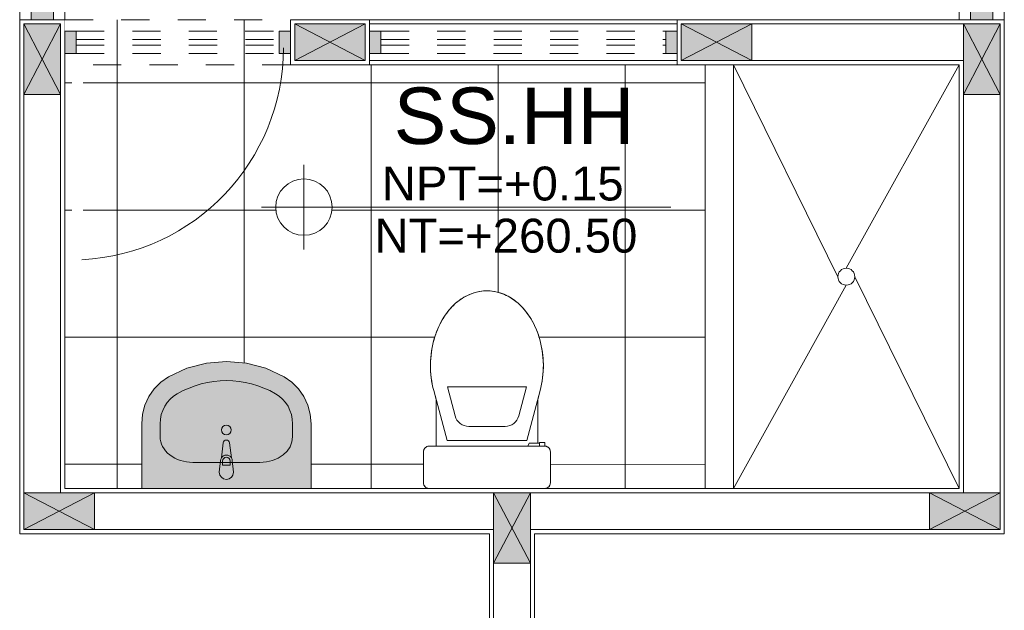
# Model space of a CAD drawing. Header units: millimetres. Extents: x -8931983 to 9630244, y 4 to 18563053.
# Tile 282 of 329: x 349149.35 to 349152.84, y 9282024.55 to 9282026.64. Entities that reach past the tile are written whole.
import ezdxf

# ---------------------------------------------------------------- set-up
doc = ezdxf.new("R2010")
doc.units = ezdxf.units.MM
doc.set_wipeout_variables(frame=1)
for name, pattern in [('01 nivel$0$HIDDEN2', [0.1875, 0.125, -0.0625]), ('DASHED2', [0.375, 0.25, -0.125]), ('HIDDEN', [9.524999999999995, 6.349999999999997, -3.174999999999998])]:
    doc.linetypes.add(name, pattern=pattern)
for name, color, linetype, lineweight in [('013MobiliarioBaño', 151, 'Continuous', 13), ('0_APATAROS SANITARIOS', 40, 'Continuous', 5), ('0_VANOS', 30, 'Continuous', 9), ('COLUMNETAS TOP', 253, 'Continuous', 0), ('G-ANNO-DIMS', 7, 'Continuous', 5), ('MURO', 133, 'Continuous', 15), ('Proyecciones 2', 251, 'HIDDEN', 5), ('SGE Arq-Linea fina', 255, 'Continuous', 0), ('TARRAJEO', 32, 'Continuous', 0), ('TEXTO AMBIENTES', 7, 'Continuous', 30)]:
    doc.layers.add(name, color=color, linetype=linetype, lineweight=lineweight)
doc.layers.add('0_TEXTURA PISOS', color=252, linetype='Continuous', lineweight=0, true_color=0x8c8c8c)
doc.styles.add('Arial_1', font='arial.ttf', dxfattribs={"height": 0.15})

# ---------------------------------------------------------------- blocks, each defined once
blk = doc.blocks.new('Lavabo 22')
at = {"layer": '013MobiliarioBaño', "linetype": 'Continuous', "true_color": 0xffffff}
for points in [[(-0.2999999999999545, 0), (-0.2999999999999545, -0.2290909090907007), (-0.2971051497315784, -0.2628129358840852), (-0.2885131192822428, -0.295457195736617), (-0.2744985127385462, -0.325980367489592), (-0.255509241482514, -0.3534069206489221), (-0.2321522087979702, -0.3768602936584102), (-0.2051739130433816, -0.3955909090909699), (-0.1399820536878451, -0.4255322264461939), (-0.0709614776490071, -0.4438309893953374), (0, -0.4499866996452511), (0.0709614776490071, -0.4438309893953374), (0.1399820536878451, -0.4255322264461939), (0.2051739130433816, -0.3955909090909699), (0.2321522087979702, -0.3768602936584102), (0.255509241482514, -0.3534069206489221), (0.2744985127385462, -0.325980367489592), (0.2885131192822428, -0.295457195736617), (0.2971051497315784, -0.2628129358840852), (0.2999999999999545, -0.2290909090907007), (0.2999999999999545, 0)], [(-0.025000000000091, -0.0573181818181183), (-0.0209999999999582, -0.0992709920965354, 0.1210195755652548), (-0.0177297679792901, -0.1087844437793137), (-0.0110999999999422, -0.1617181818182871, 0.8825662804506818), (0.0110999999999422, -0.1617181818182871), (0.0177297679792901, -0.1087844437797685, 0.1210195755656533), (0.0209999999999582, -0.0992709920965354), (0.025000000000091, -0.0573181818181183, 0.9999999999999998)]]:
    blk.add_hatch(color=7, dxfattribs=at).paths.add_polyline_path(points)
at = {"layer": '013MobiliarioBaño', "linetype": 'Continuous'}
for p, q in [((-0.2999999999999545, 0), (-0.2999999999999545, -0.2290909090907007)), ((0.2999999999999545, 0), (-0.2999999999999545, 0)), ((0.2999999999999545, -0.2290909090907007), (0.2999999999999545, 0)), ((-0.025000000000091, -0.0573181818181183), (-0.0209999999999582, -0.0992709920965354)), ((0.0209999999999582, -0.0992709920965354), (0.025000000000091, -0.0573181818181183)), ((0.1188260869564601, -0.0923181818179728), (-0.1188260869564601, -0.0923181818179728)), ((-0.0135999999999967, -0.0970991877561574), (-0.0135999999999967, -0.0822285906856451)), ((-0.0135999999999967, -0.0822285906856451), (0.0135999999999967, -0.0822285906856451)), ((0.0135999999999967, -0.0822285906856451), (0.0135999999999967, -0.0970991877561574)), ((-0.0177297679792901, -0.1087844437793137), (-0.0110999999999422, -0.1617181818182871)), ((0.0110999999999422, -0.1617181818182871), (0.0177297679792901, -0.1087844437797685)), ((-0.2347826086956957, -0.1832727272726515), (-0.2347826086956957, -0.2290909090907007)), ((0.2347826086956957, -0.1832727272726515), (0.2347826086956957, -0.2290909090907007)), ((-0.2999999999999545, -0.2290909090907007), (-0.2971051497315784, -0.2628129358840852)), ((0.2971051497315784, -0.2628129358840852), (0.2999999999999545, -0.2290909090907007)), ((-0.2971051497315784, -0.2628129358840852), (-0.2885131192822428, -0.295457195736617)), ((0.2885131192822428, -0.295457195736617), (0.2971051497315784, -0.2628129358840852)), ((-0.2885131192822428, -0.295457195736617), (-0.2744985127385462, -0.325980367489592)), ((0.2744985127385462, -0.325980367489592), (0.2885131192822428, -0.295457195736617)), ((-0.2744985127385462, -0.325980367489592), (-0.255509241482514, -0.3534069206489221)), ((0.255509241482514, -0.3534069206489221), (0.2744985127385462, -0.325980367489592)), ((-0.255509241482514, -0.3534069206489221), (-0.2321522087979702, -0.3768602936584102)), ((-0.2321522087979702, -0.3768602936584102), (-0.2051739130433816, -0.3955909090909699)), ((0.2051739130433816, -0.3955909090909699), (0.2321522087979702, -0.3768602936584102)), ((0.2321522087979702, -0.3768602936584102), (0.255509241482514, -0.3534069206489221)), ((-0.2051739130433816, -0.3955909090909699), (-0.1399820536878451, -0.4255322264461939)), ((0.1399820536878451, -0.4255322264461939), (0.2051739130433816, -0.3955909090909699)), ((-0.1399820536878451, -0.4255322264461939), (-0.0709614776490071, -0.4438309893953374)), ((-0.0709614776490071, -0.4438309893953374), (0, -0.4499866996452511)), ((0, -0.4499866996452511), (0.0709614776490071, -0.4438309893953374)), ((0.0709614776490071, -0.4438309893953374), (0.1399820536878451, -0.4255322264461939))]:
    blk.add_line(p, q, dxfattribs=at)
blk.add_circle((0, -0.2071350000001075), 0.0175, dxfattribs=at)
for centre, radius, start, end in [((0, -0.0573181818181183), 0.025, 0, 180), ((0, -0.0973710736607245), 0.0210857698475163, 185.1696071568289, 212.7710253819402), ((0, -0.0970991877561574), 0.0136, 180, 0), ((0, -0.0973710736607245), 0.0210857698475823, 327.2289746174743, 354.8303928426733), ((0, -0.0973710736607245), 0.0210857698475, 212.7710253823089, 327.2289746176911), ((0, -0.1603279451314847), 0.0111867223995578, 187.1389247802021, 352.8610752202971)]:
    blk.add_arc(centre, radius, start, end, dxfattribs=at)
for centre, major_axis, ratio, start_param, end_param in [((-0.118695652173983, -0.1832727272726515), (0.1160659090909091, 0), 0.7836456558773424, 1.570796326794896, 3.141592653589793), ((0.118695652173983, -0.1832727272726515), (0.1160659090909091, 0), 0.7836456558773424, 0, 1.570796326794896), ((-0.1188521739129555, -0.2290909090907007), (0, 0.1211999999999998), 0.9565217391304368, 1.570796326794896, 2.644617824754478), ((0.1188521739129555, -0.2290909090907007), (0, 0.1211999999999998), 0.9565217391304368, 3.638567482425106, 4.712388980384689), ((0, 0), (0, 0.3818181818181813), 0.9565217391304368, 2.644617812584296, 3.638567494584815)]:
    blk.add_ellipse(centre, major_axis=major_axis, ratio=ratio, start_param=start_param, end_param=end_param, dxfattribs=at)
blk = doc.blocks.new('*U997')
at = {"linetype": 'Continuous', "true_color": 0xbebebe}
for points in [[(3032.131410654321, 1351.188780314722), (3032.131410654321, 1351.268780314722), (3032.171410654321, 1351.268780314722), (3032.171410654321, 1351.188780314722)], [(3033.181410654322, 1351.188780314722), (3033.181410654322, 1351.268780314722), (3033.221410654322, 1351.268780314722), (3033.221410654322, 1351.188780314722)]]:
    blk.add_hatch(color=9, dxfattribs=at).paths.add_polyline_path(points)
at = {"layer": '0_VANOS', "linetype": 'Continuous'}
for p, q in [((3032.131410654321, 1351.268780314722), (3032.171410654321, 1351.268780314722)), ((3032.131410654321, 1351.268780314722), (3032.131410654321, 1351.188780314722)), ((3032.171410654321, 1351.268780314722), (3032.171410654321, 1351.188780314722)), ((3033.181410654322, 1351.188780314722), (3033.181410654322, 1351.268780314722)), ((3033.181410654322, 1351.268780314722), (3033.221410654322, 1351.268780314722)), ((3033.221410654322, 1351.268780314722), (3033.221410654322, 1351.188780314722)), ((3032.171410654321, 1351.188780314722), (3032.131410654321, 1351.188780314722)), ((3033.221410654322, 1351.188780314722), (3033.181410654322, 1351.188780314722))]:
    blk.add_line(p, q, dxfattribs=at)
at = {"layer": '0_VANOS', "linetype": '01 nivel$0$HIDDEN2', "ltscale": 0.5}
for p, q in [((3032.170780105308, 1351.268780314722), (3033.180780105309, 1351.268780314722)), ((3032.171410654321, 1351.238780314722), (3033.181410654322, 1351.238780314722)), ((3032.171410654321, 1351.218780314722), (3033.181410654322, 1351.218780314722)), ((3032.171410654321, 1351.188780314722), (3033.181410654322, 1351.188780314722))]:
    blk.add_line(p, q, dxfattribs=at)
at = {"layer": '0_VANOS', "linetype": '01 nivel$0$HIDDEN2'}
blk.add_line((3033.181410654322, 1351.268780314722), (3033.221410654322, 1351.268780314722), dxfattribs=at)
blk = doc.blocks.new('C-4-flat-1-flat-1')
at = {"lineweight": 0}
blk.add_wipeout([(-0.43628214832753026, -0.4729520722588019), (-0.4363811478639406, -0.0629520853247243), (-0.4362609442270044, -0.060757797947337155), (-0.4357956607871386, -0.058143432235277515), (-0.43541534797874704, -0.05667769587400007), (-0.4343496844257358, -0.0541647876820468), (-0.4336601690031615, -0.052875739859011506), (-0.431631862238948, -0.05000833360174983), (-0.43052669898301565, -0.048808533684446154), (-0.4295311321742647, -0.04787814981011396), (-0.4275657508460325, -0.0463670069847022), (-0.42586503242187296, -0.04533885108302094), (-0.42476948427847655, -0.044791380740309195), (-0.42285110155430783, -0.044022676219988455), (-0.4205272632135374, -0.04338173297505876), (-0.41638597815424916, -0.04294725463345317), (-0.30638598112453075, -0.04292069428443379), (-0.3051001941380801, -0.04296175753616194), (-0.3032864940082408, -0.04316156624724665), (-0.3012231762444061, -0.043597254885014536), (-0.29925233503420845, -0.04423433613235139), (-0.2975451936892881, -0.04497840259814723), (-0.2955900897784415, -0.04608166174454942), (-0.29405094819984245, -0.047173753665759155), (-0.292675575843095, -0.04835507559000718), (-0.29171337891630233, -0.04932449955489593), (-0.2905299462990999, -0.050724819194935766), (-0.28954541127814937, -0.05212449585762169), (-0.2890509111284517, -0.0529375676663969), (-0.2879564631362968, -0.055140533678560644), (-0.28743738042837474, -0.0565071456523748), (-0.2870195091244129, -0.05790802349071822), (-0.2865118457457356, -0.060637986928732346), (-0.2863751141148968, -0.08791586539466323), (-0.12195374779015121, -0.08787616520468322), (-0.11705966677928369, -0.08656604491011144), (-0.10590800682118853, -0.08358080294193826), (-0.09557122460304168, -0.08081369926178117), (-0.08624783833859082, -0.07835112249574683), (-0.07438328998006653, -0.07557322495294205), (-0.062352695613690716, -0.07320060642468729), (-0.04838376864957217, -0.07099474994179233), (-0.04125851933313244, -0.07008577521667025), (-0.023101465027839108, -0.06846964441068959), (-0.012396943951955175, -0.06796168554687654), (-0.004792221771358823, -0.06780211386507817), (0.009015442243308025, -0.06793906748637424), (0.016149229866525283, -0.06822559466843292), (0.023826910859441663, -0.06869869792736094), (0.03891084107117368, -0.07013299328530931), (0.04617154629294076, -0.07106214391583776), (0.0612078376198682, -0.07348663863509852), (0.06957008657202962, -0.07513125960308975), (0.0836711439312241, -0.0783946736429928), (0.09481034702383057, -0.08141794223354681), (0.1018432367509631, -0.08354416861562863), (0.11003148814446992, -0.08626682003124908), (0.11603840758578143, -0.08843650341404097), (0.13488710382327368, -0.09623510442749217), (0.16399015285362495, -0.11147084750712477), (0.17588374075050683, -0.11904348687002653), (0.19005486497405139, -0.12944593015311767), (0.20163336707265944, -0.13923189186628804), (0.2135162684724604, -0.15070705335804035), (0.22422333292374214, -0.16280505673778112), (0.22427293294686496, -0.16276453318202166), (0.2407425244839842, -0.1864193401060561), (0.24207106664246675, -0.1887637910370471), (0.251172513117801, -0.20711007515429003), (0.2532847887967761, -0.2123656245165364), (0.2597313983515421, -0.23332062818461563), (0.2618929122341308, -0.24449410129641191), (0.2636426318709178, -0.2649477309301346), (0.2636426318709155, -0.2649477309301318), (0.2622135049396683, -0.2889512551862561), (0.2602522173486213, -0.30007065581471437), (0.25471231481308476, -0.31953177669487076), (0.2485066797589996, -0.33445459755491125), (0.24547392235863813, -0.34062660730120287), (0.24078181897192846, -0.349157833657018), (0.23375754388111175, -0.3602085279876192), (0.2242740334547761, -0.3727800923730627), (0.21357281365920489, -0.38488326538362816), (0.19887536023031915, -0.3988786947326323), (0.1858408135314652, -0.4094722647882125), (0.17724328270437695, -0.4156836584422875), (0.15942911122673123, -0.42683035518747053), (0.13496996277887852, -0.43939317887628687), (0.12140261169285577, -0.44516824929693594), (0.09805190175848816, -0.4532997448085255), (0.06300054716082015, -0.461859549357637), (0.02392522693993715, -0.46698305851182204), (-0.0013956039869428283, -0.4679093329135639), (-0.03204271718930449, -0.466559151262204), (-0.05781654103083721, -0.46329188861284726), (-0.0909129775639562, -0.45614631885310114), (-0.1058190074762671, -0.4521637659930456), (-0.1218668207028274, -0.447876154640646), (-0.2753402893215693, -0.4479132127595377), (-0.27533889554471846, -0.4536924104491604), (-0.2740581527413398, -0.4536921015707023), (-0.27405351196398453, -0.472912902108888), (-0.2862821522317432, -0.4729206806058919), (-0.2863232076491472, -0.4742015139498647), (-0.28652283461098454, -0.4760141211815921), (-0.28686760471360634, -0.47772436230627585), (-0.287247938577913, -0.4790606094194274), (-0.2883136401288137, -0.481703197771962), (-0.289003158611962, -0.4829922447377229), (-0.2899542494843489, -0.4844705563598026), (-0.2921366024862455, -0.48705940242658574), (-0.2931849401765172, -0.4880356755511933), (-0.2958803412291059, -0.49000290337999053), (-0.29835498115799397, -0.4912825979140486), (-0.3008815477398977, -0.49217771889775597), (-0.30300033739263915, -0.4926495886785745), (-0.30627732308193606, -0.4929206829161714), (-0.41627731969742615, -0.49294724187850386), (-0.4201091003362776, -0.49257768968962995), (-0.4214401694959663, -0.4922706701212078), (-0.42378604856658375, -0.49148616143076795), (-0.4250035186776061, -0.4909455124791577), (-0.426845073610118, -0.4899303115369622), (-0.4287049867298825, -0.4886212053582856), (-0.4304208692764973, -0.48709279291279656), (-0.4318377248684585, -0.48551800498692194), (-0.4330616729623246, -0.4838306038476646), (-0.43395249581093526, -0.48231521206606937), (-0.43522590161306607, -0.47936084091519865), (-0.4359450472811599, -0.47660380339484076)], dxfattribs=at).dxf.layer = '013MobiliarioBaño'
at = {"layer": '013MobiliarioBaño', "lineweight": 0}
for p, q in [((-0.4363811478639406, -0.0629520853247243), (-0.4362821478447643, -0.4729520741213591)), ((-0.3063859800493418, -0.0429206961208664), (-0.4163859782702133, -0.0429472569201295)), ((-0.2863751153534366, -0.0879158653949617), (-0.2863811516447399, -0.0629158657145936)), ((-0.1219537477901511, -0.0878761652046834), (-0.2863751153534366, -0.0879158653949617)), ((-0.2663657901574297, -0.1265345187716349), (-0.0898622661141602, -0.0792854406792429)), ((-0.0898622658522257, -0.0792854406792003), (-0.1219537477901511, -0.0878761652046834)), ((-0.266331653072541, -0.2679110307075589), (-0.2663657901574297, -0.1265345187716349)), ((-0.1792767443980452, -0.1549817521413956), (-0.0769327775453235, -0.1275848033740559)), ((-0.0768650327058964, -0.4081457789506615), (-0.0769327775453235, -0.1275848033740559)), ((-0.2163316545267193, -0.2678989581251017), (-0.2163472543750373, -0.2032931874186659)), ((-0.266331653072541, -0.2679110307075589), (-0.2662975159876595, -0.4092875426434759)), ((-0.2163316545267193, -0.2678989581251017), (-0.216316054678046, -0.3325047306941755)), ((-0.1792222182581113, -0.3807982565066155), (-0.0768650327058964, -0.4081457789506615)), ((-0.2753474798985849, -0.4181339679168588), (-0.2862965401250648, -0.41333141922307)), ((-0.2753388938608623, -0.4536924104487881), (-0.2753474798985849, -0.4181339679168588)), ((-0.2662975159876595, -0.4092875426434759), (-0.0897711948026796, -0.4564513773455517)), ((-0.2740581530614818, -0.4536921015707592), (-0.2862867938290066, -0.4536950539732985)), ((-0.2753402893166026, -0.4479132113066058), (-0.1218668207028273, -0.447876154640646)), ((-0.2753402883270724, -0.4479132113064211), (-0.1218668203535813, -0.4478761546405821)), ((-0.2753388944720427, -0.4536924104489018), (-0.2753402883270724, -0.4479132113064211)), ((-0.2740581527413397, -0.4536921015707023), (-0.2753388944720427, -0.4536924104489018)), ((-0.2740535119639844, -0.4729129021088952), (-0.2740581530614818, -0.4536921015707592)), ((-0.2740535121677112, -0.4729129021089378), (-0.2740581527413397, -0.4536921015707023)), ((-0.1218668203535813, -0.4478761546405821), (-0.0897711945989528, -0.456451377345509)), ((-0.286282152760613, -0.4729158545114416), (-0.2740535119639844, -0.4729129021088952)), ((-0.2862821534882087, -0.4729158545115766), (-0.2740535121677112, -0.4729129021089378)), ((-0.4162773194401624, -0.4929472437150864), (-0.306277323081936, -0.4929206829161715))]:
    blk.add_line(p, q, dxfattribs=at)
at = {"layer": '013MobiliarioBaño', "lineweight": 0, "flags": 128}
blk.add_lwpolyline([(-0.4163859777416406, -0.042947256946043), (-0.3063859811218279, -0.0429206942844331, -0.0160843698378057), (-0.3051001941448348, -0.0429617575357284, -0.0986962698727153), (-0.2975451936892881, -0.0449784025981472, -0.0824966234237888), (-0.2922186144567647, -0.0487989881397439, -0.0521878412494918), (-0.2896015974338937, -0.0520373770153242, -0.0439883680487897), (-0.2879564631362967, -0.0551405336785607, -0.0365715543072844), (-0.2870195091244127, -0.0579080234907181, -0.0347512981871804), (-0.2865118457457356, -0.0606379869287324, -0.0218207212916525), (-0.2863885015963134, -0.0623784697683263, -0.0067182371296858), (-0.2863811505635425, -0.0629158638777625), (-0.286282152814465, -0.4729158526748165, -0.0160830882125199), (-0.2863232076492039, -0.4742015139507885, -0.0228063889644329), (-0.28652283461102, -0.4760141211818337, -0.0218183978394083), (-0.2868676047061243, -0.4777243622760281, -0.0347540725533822), (-0.287720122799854, -0.4803672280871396, -0.0365716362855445), (-0.2890031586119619, -0.4829922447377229, -0.0439884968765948), (-0.2910314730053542, -0.4858596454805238, -0.0521855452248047), (-0.2940408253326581, -0.4887368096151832, -0.082496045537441), (-0.2998120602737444, -0.4918452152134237, -0.0824837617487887), (-0.3062773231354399, -0.4929206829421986), (-0.4162773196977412, -0.492947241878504, -0.0160821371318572), (-0.4175630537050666, -0.4929061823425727, -0.0986987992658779), (-0.4251182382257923, -0.4908894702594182, -0.0824964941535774), (-0.4304447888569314, -0.4870688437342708, -0.0521851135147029), (-0.4330616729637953, -0.4838306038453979, -0.0439886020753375), (-0.4347068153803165, -0.4807274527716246, -0.0365715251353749), (-0.4356437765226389, -0.4779599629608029, -0.0347517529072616), (-0.436151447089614, -0.4752300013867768, -0.0218210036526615), (-0.4362747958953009, -0.473489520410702, -0.0067191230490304), (-0.4362821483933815, -0.4729520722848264), (-0.4363811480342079, -0.0629520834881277, -0.016084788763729), (-0.4363400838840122, -0.0616662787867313, -0.022803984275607), (-0.4361404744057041, -0.0598538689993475, -0.0218208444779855), (-0.4357956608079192, -0.0581434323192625, -0.0347516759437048), (-0.434943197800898, -0.0555007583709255, -0.0365719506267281), (-0.4336601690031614, -0.0528757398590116, -0.0439887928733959), (-0.4316318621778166, -0.0500083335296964, -0.0521852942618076), (-0.428622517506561, -0.0471311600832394, -0.0824986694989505), (-0.4228511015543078, -0.0440226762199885, -0.0824812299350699), (-0.4163859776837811, -0.0429472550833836)], format="xyb", dxfattribs=at)
at = {"layer": '013MobiliarioBaño', "lineweight": 0}
for points in [[(-0.0898622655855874, -0.0792854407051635, -0.1383247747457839), (0.0979623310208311, -0.0823463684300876, -0.0674308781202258), (0.1696130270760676, -0.1149553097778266, -0.0791594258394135), (0.2242233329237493, -0.1628050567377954, -0.0802437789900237), (0.2532847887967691, -0.2123656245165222, -0.1964005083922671), (0.2512018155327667, -0.3284620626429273, -0.091852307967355), (0.2135728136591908, -0.3848832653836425, -0.0663496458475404), (0.1640656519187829, -0.4241433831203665, -0.0672943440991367), (0.0912710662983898, -0.4552901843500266, -0.132912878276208), (-0.0897711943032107, -0.4564513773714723)], [(-0.0897711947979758, -0.4564513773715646, 0.1383247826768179), (0.0980519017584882, -0.4532997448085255, 0.0674308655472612), (0.1696868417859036, -0.4206562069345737, 0.0791594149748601), (0.2242740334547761, -0.3727800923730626, 0.0802437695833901), (0.2533115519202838, -0.3232054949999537, 0.1964005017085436), (0.2511725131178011, -0.2071100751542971, 0.0918523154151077), (0.2135162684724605, -0.1507070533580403, 0.0663496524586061), (0.1639901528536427, -0.1114708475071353, 0.067294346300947), (0.0911805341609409, -0.0803592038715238, 0.132912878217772), (-0.0898622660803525, -0.0792854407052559)]]:
    blk.add_lwpolyline(points, format="xyb", dxfattribs=at)
for centre, major_axis, ratio, start_param, end_param in [((-0.4163811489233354, -0.0629472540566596), (0.0199589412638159, -0.0012808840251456), 0.9999999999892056, 1.635125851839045, 3.205922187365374), ((-0.3063811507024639, -0.0629206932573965), (0.0199589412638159, -0.0012808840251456), 0.9999999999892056, 0.0643295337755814, 1.635125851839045), ((-0.1663472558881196, -0.2032811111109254), (0.0498973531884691, -0.003202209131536), 0.9999999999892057, 1.896446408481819, 3.205922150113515), ((-0.1663160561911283, -0.3324926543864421), (0.0498973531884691, -0.003202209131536), 0.9999999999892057, -3.07726315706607, -1.767787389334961), ((-0.416282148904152, -0.4729472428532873), (0.0199589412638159, -0.0012808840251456), 0.9999999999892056, -3.077263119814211, -1.506466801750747), ((-0.3062821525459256, -0.4729206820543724), (0.0199589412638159, -0.0012808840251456), 0.9999999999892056, -1.506466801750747, 0.0643295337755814)]:
    blk.add_ellipse(centre, major_axis=major_axis, ratio=ratio, start_param=start_param, end_param=end_param, dxfattribs=at)
blk = doc.blocks.new('*U995')
at = {"lineweight": 0}
for points in [[(0, -0.04999999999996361), (0.040000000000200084, -0.04999999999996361), (0.040000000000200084, 0.010000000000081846), (0.025000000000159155, 0.010000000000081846), (0.025000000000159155, 0.050000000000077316), (0, 0.050000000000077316)], [(0.8000000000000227, -0.050000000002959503), (0.7599999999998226, -0.050000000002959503), (0.7599999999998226, 0.009999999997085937), (0.7749999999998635, 0.009999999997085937), (0.7749999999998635, 0.04999999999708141), (0.8000000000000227, 0.04999999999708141)]]:
    blk.add_wipeout(points, dxfattribs=at)
blk.add_wipeout([(0.024999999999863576, 0.049999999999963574), (0.025000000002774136, 0.8000000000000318), (0.06500000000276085, 0.8000000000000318), (0.06499999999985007, 0.049999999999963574)], dxfattribs=at)
blk.add_arc((0.0219512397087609, 0.0479251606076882), 0.7530516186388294, 0.1578639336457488, 87.08142791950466, dxfattribs=at)
blk = doc.blocks.new('*U999')
at = {"linetype": 'Continuous', "true_color": 0xbebebe}
for points in [[(3032.131410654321, 1351.188780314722), (3032.131410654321, 1351.268780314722), (3032.171410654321, 1351.268780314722), (3032.171410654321, 1351.188780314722)], [(3032.891401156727, 1351.188780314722), (3032.891401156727, 1351.268780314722), (3032.931401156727, 1351.268780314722), (3032.931401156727, 1351.188780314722)]]:
    blk.add_hatch(color=9, dxfattribs=at).paths.add_polyline_path(points)
at = {"layer": '0_VANOS', "linetype": 'Continuous'}
for p, q in [((3032.131410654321, 1351.268780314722), (3032.171410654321, 1351.268780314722)), ((3032.131410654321, 1351.268780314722), (3032.131410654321, 1351.188780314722)), ((3032.171410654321, 1351.268780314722), (3032.171410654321, 1351.188780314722)), ((3032.891401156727, 1351.188780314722), (3032.891401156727, 1351.268780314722)), ((3032.891401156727, 1351.268780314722), (3032.931401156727, 1351.268780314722)), ((3032.931401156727, 1351.268780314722), (3032.931401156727, 1351.188780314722)), ((3032.171410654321, 1351.188780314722), (3032.131410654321, 1351.188780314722)), ((3032.931401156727, 1351.188780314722), (3032.891401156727, 1351.188780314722))]:
    blk.add_line(p, q, dxfattribs=at)
at = {"layer": '0_VANOS', "linetype": '01 nivel$0$HIDDEN2', "ltscale": 0.5}
for p, q in [((3032.170780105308, 1351.268780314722), (3032.890770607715, 1351.268780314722)), ((3032.171410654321, 1351.238780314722), (3032.891401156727, 1351.238780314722)), ((3032.171410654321, 1351.218780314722), (3032.891401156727, 1351.218780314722)), ((3032.171410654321, 1351.188780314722), (3032.891401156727, 1351.188780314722))]:
    blk.add_line(p, q, dxfattribs=at)
at = {"layer": '0_VANOS', "linetype": '01 nivel$0$HIDDEN2'}
blk.add_line((3032.891401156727, 1351.268780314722), (3032.931401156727, 1351.268780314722), dxfattribs=at)
blk = doc.blocks.new('*U1066')
at = {"linetype": 'Continuous', "true_color": 0xbebebe}
for points in [[(3032.131410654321, 1351.188780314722), (3032.131410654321, 1351.268780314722), (3032.171410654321, 1351.268780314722), (3032.171410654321, 1351.188780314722)], [(3032.991438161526, 1351.188780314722), (3032.991438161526, 1351.268780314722), (3033.031438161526, 1351.268780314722), (3033.031438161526, 1351.188780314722)]]:
    blk.add_hatch(color=9, dxfattribs=at).paths.add_polyline_path(points)
at = {"layer": '0_VANOS', "linetype": 'Continuous'}
for p, q in [((3032.131410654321, 1351.268780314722), (3032.171410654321, 1351.268780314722)), ((3032.131410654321, 1351.268780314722), (3032.131410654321, 1351.188780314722)), ((3032.171410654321, 1351.268780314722), (3032.171410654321, 1351.188780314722)), ((3032.991438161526, 1351.188780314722), (3032.991438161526, 1351.268780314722)), ((3032.991438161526, 1351.268780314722), (3033.031438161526, 1351.268780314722)), ((3033.031438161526, 1351.268780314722), (3033.031438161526, 1351.188780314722)), ((3032.171410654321, 1351.188780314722), (3032.131410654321, 1351.188780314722)), ((3033.031438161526, 1351.188780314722), (3032.991438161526, 1351.188780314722))]:
    blk.add_line(p, q, dxfattribs=at)
at = {"layer": '0_VANOS', "linetype": '01 nivel$0$HIDDEN2', "ltscale": 0.5}
for p, q in [((3032.170780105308, 1351.268780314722), (3032.990807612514, 1351.268780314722)), ((3032.171410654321, 1351.238780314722), (3032.991438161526, 1351.238780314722)), ((3032.171410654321, 1351.218780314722), (3032.991438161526, 1351.218780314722)), ((3032.171410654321, 1351.188780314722), (3032.991438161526, 1351.188780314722))]:
    blk.add_line(p, q, dxfattribs=at)
at = {"layer": '0_VANOS', "linetype": '01 nivel$0$HIDDEN2'}
blk.add_line((3032.991438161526, 1351.268780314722), (3033.031438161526, 1351.268780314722), dxfattribs=at)
blk = doc.blocks.new('Cotas de elevación - M_Cota de elevación - Destino rellenado-517392-Nivel 1')
at = {"layer": 'G-ANNO-DIMS'}
for p, q in [((0, -0.0015), (0, 0.0015)), ((-0.0015, 0), (0.013, 0))]:
    blk.add_line(p, q, dxfattribs=at)
blk.add_circle((0, 0), 0.001, dxfattribs=at)
blk = doc.blocks.new('BLOQUE EDF 07 PG')
at = {"layer": '0_TEXTURA PISOS'}
h = blk.add_hatch(dxfattribs=at)
h.set_pattern_fill('_USER', color=256, scale=0.45, angle=180, style=0, double=1, pattern_type=0)
h.set_pattern_definition([(180, (-6.199999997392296, -1.180000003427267), (-1e-16, -0.45), []), (270, (-6.199999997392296, -1.180000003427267), (0.45, -1e-16), [])])
edge = h.paths.add_edge_path()
edge.add_line((-5.538457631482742, -2.143927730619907), (-5.52728415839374, -2.141766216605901))
edge.add_line((-5.52728415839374, -2.141766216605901), (-5.506830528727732, -2.140016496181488))
edge.add_line((-5.506830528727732, -2.140016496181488), (-5.482827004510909, -2.141445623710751))
edge.add_line((-5.482827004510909, -2.141445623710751), (-5.471707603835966, -2.143406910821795))
edge.add_line((-5.471707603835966, -2.143406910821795), (-5.452246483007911, -2.148946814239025))
edge.add_line((-5.452246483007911, -2.148946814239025), (-5.437323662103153, -2.155152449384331))
edge.add_line((-5.437323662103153, -2.155152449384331), (-5.431151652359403, -2.158185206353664))
edge.add_line((-5.431151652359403, -2.158185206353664), (-5.422620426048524, -2.162877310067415))
edge.add_line((-5.422620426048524, -2.162877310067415), (-5.411569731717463, -2.169901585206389))
edge.add_line((-5.411569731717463, -2.169901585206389), (-5.398998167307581, -2.179385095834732))
edge.add_line((-5.398998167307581, -2.179385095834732), (-5.386894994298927, -2.190086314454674))
edge.add_line((-5.386894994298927, -2.190086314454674), (-5.372899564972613, -2.204783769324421))
edge.add_line((-5.372899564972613, -2.204783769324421), (-5.362305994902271, -2.217818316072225))
edge.add_line((-5.362305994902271, -2.217818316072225), (-5.356094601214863, -2.22641584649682))
edge.add_line((-5.356094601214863, -2.22641584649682), (-5.344947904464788, -2.244230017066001))
edge.add_line((-5.344947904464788, -2.244230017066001), (-5.332385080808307, -2.268689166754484))
edge.add_line((-5.332385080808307, -2.268689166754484), (-5.32661001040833, -2.282256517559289))
edge.add_line((-5.32661001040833, -2.282256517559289), (-5.318478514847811, -2.305607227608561))
edge.add_line((-5.318478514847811, -2.305607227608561), (-5.309918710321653, -2.340658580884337))
edge.add_line((-5.309918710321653, -2.340658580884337), (-5.304795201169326, -2.379733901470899))
edge.add_line((-5.304795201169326, -2.379733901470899), (-5.303868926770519, -2.405054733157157))
edge.add_line((-5.303868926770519, -2.405054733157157), (-5.305219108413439, -2.43570184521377))
edge.add_line((-5.305219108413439, -2.43570184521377), (-5.308486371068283, -2.461475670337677))
edge.add_line((-5.308486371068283, -2.461475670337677), (-5.315631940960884, -2.494572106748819))
edge.add_line((-5.315631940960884, -2.494572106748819), (-5.323902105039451, -2.525525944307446))
edge.add_line((-5.323902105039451, -2.525525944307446), (-5.323865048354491, -2.678999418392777))
edge.add_line((-5.323865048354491, -2.678999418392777), (-5.318085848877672, -2.67899802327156))
edge.add_line((-5.318085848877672, -2.67899802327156), (-5.318086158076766, -2.67771728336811))
edge.add_line((-5.318086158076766, -2.67771728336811), (-5.29886535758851, -2.677712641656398))
edge.add_line((-5.29886535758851, -2.677712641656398), (-5.298857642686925, -2.689841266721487))
edge.add_line((-5.298857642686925, -2.689841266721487), (-5.297576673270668, -2.689982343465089))
edge.add_ellipse((-5.29885757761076, -2.709941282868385), major_axis=(0.0141421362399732, 0.0141421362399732), ratio=0.9999999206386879, start_angle=396.10211728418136, end_angle=401.32804490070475, ccw=False)
edge.add_line((-5.294303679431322, -2.690267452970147), (-5.292717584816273, -2.690907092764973))
edge.add_ellipse((-5.29885757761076, -2.709941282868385), major_axis=(0.0141421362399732, 0.0141421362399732), ratio=0.9999999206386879, start_angle=378.95185404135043, end_angle=387.1216193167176, ccw=False)
edge.add_ellipse((-5.29885757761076, -2.709941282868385), major_axis=(0.0141421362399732, 0.0141421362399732), ratio=0.9999999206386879, start_angle=324.4443662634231, end_angle=369.7255224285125)
edge.add_line((-5.287307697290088, -2.693613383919), (-5.283883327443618, -2.69650006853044))
edge.add_ellipse((-5.29885757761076, -2.709941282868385), major_axis=(0.0141421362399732, 0.0141421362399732), ratio=0.9999999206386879, start_angle=324.44436626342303, end_angle=369.7255224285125, ccw=False)
edge.add_line((-5.283211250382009, -2.697572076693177), (-5.28096502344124, -2.700649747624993))
edge.add_ellipse((-5.29885757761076, -2.709941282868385), major_axis=(0.0141421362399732, 0.0141421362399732), ratio=0.9999999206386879, start_angle=324.44436626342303, end_angle=369.7255224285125, ccw=False)
edge.add_line((-5.280877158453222, -2.700937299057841), (-5.27921359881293, -2.705632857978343))
edge.add_line((-5.27921359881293, -2.705632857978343), (-5.279128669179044, -2.706659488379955))
edge.add_ellipse((-5.29885757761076, -2.709941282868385), major_axis=(0.0141421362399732, 0.0141421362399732), ratio=0.9999999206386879, start_angle=315.0138364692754, end_angle=324.44436626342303, ccw=False)
edge.add_line((-5.27885784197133, -2.708837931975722), (-5.278830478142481, -2.822163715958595))
edge.add_line((-5.278830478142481, -2.822163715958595), (-5.279967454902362, -2.827093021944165))
edge.add_line((-5.279967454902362, -2.827093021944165), (-5.282412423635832, -2.831528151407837))
edge.add_line((-5.282412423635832, -2.831528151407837), (-5.285376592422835, -2.834855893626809))
edge.add_line((-5.285376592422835, -2.834855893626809), (-5.288755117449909, -2.837306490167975))
edge.add_line((-5.288755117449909, -2.837306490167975), (-5.295002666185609, -2.839999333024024))
edge.add_line((-5.295002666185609, -2.839999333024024), (-4.729987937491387, -2.839999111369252))
edge.add_line((-4.729987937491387, -2.839999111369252), (-4.729973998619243, -1.340000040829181))
edge.add_line((-4.729973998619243, -1.340000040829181), (-5.919972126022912, -1.340000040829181))
edge.add_line((-5.919972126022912, -1.340000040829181), (-6.199972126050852, -1.340000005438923))
edge.add_line((-6.199972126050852, -1.340000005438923), (-6.227559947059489, -1.340000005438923))
edge.add_arc((-6.978048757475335, -1.277925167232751), 0.7530516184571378, 273.2771427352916, 355.2716834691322, ccw=False)
edge.add_line((-6.934999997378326, -2.029745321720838), (-6.934999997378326, -2.030000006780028))
edge.add_line((-6.934999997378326, -2.030000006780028), (-6.974999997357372, -2.030000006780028))
edge.add_line((-6.974999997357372, -2.030000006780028), (-6.974999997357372, -1.340000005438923))
edge.add_line((-6.974999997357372, -1.340000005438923), (-6.999963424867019, -1.340000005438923))
edge.add_line((-6.999963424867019, -1.340000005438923), (-6.99996734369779, -2.840000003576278))
edge.add_line((-6.99996734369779, -2.840000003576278), (-6.72736525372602, -2.83999989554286))
edge.add_line((-6.72736525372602, -2.83999989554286), (-6.727368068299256, -2.610912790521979))
edge.add_line((-6.727368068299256, -2.610912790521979), (-6.724473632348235, -2.577190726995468))
edge.add_line((-6.724473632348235, -2.577190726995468), (-6.715882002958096, -2.544546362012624))
edge.add_line((-6.715882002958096, -2.544546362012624), (-6.701867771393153, -2.514023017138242))
edge.add_line((-6.701867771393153, -2.514023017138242), (-6.682878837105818, -2.486596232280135))
edge.add_line((-6.682878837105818, -2.486596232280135), (-6.659522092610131, -2.46314257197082))
edge.add_line((-6.659522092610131, -2.46314257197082), (-6.632544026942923, -2.444411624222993))
edge.add_line((-6.632544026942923, -2.444411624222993), (-6.567352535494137, -2.414469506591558))
edge.add_line((-6.567352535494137, -2.414469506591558), (-6.498332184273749, -2.396169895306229))
edge.add_line((-6.498332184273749, -2.396169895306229), (-6.427370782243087, -2.390013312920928))
edge.add_line((-6.427370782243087, -2.390013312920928), (-6.356409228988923, -2.396168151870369))
edge.add_line((-6.356409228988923, -2.396168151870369), (-6.287388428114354, -2.414466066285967))
edge.add_line((-6.287388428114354, -2.414466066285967), (-6.222196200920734, -2.44440658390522))
edge.add_line((-6.222196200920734, -2.44440658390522), (-6.195217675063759, -2.463136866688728))
edge.add_line((-6.195217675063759, -2.463136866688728), (-6.171860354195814, -2.486589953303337))
edge.add_line((-6.171860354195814, -2.486589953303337), (-6.15287074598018, -2.514016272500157))
edge.add_line((-6.15287074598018, -2.514016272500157), (-6.138855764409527, -2.544539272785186))
edge.add_line((-6.138855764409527, -2.544539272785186), (-6.13026333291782, -2.577183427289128))
edge.add_line((-6.13026333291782, -2.577183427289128), (-6.127368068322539, -2.610905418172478))
edge.add_line((-6.127368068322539, -2.610905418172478), (-6.127365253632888, -2.839999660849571))
edge.add_line((-6.127365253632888, -2.839999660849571), (-5.710805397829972, -2.839999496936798))
edge.add_ellipse((-5.708831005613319, -2.82004027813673), major_axis=(0.0141421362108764, 0.0141421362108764), ratio=0.9999999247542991, start_angle=209.806267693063, end_angle=225.0138353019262, ccw=False)
edge.add_line((-5.71255522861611, -2.839646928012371), (-5.714876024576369, -2.839233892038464))
edge.add_ellipse((-5.708831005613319, -2.82004027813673), major_axis=(0.0141421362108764, 0.0141421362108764), ratio=0.9999999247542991, start_angle=135.0138364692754, end_angle=205.0867459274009)
edge.add_line((-5.715642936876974, -2.838844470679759), (-5.71917227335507, -2.837347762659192))
edge.add_ellipse((-5.708831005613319, -2.82004027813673), major_axis=(0.0141421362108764, 0.0141421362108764), ratio=0.9999999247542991, start_angle=135.0138364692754, end_angle=205.0867459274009, ccw=False)
edge.add_line((-5.72054333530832, -2.836158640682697), (-5.722981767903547, -2.834433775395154))
edge.add_ellipse((-5.708831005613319, -2.82004027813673), major_axis=(0.0141421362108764, 0.0141421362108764), ratio=0.9999999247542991, start_angle=135.0138364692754, end_angle=205.0867459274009, ccw=False)
edge.add_line((-5.723375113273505, -2.833873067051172), (-5.726361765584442, -2.829988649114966))
edge.add_line((-5.726361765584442, -2.829988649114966), (-5.728293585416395, -2.825167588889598))
edge.add_line((-5.728293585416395, -2.825167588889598), (-5.728831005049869, -2.820045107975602))
edge.add_line((-5.728831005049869, -2.820045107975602), (-5.728858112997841, -2.707777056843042))
edge.add_ellipse((-5.708857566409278, -2.710040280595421), major_axis=(-0.0141421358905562, 0.0141421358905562), ratio=0.9999999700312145, start_angle=6.938220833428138, end_angle=36.09869012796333)
edge.add_line((-5.728616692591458, -2.706945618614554), (-5.727765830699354, -2.702916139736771))
edge.add_line((-5.727765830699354, -2.702916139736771), (-5.72485248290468, -2.6977533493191))
edge.add_line((-5.72485248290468, -2.6977533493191), (-5.72342318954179, -2.696334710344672))
edge.add_ellipse((-5.708857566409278, -2.710040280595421), major_axis=(-0.0141421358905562, 0.0141421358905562), ratio=0.9999999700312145, start_angle=1.742440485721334, end_angle=6.938220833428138)
edge.add_ellipse((-5.708857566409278, -2.710040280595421), major_axis=(-0.0141421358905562, 0.0141421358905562), ratio=0.9999999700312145, start_angle=-12.329304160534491, end_angle=-7.425475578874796, ccw=False)
edge.add_line((-5.718135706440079, -2.692184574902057), (-5.712857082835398, -2.690179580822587))
edge.add_line((-5.712857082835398, -2.690179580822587), (-5.711140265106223, -2.690170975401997))
edge.add_ellipse((-5.708857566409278, -2.710040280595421), major_axis=(-0.0141421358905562, 0.0141421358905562), ratio=0.9999999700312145, start_angle=-44.98616486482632, end_angle=-38.4462667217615, ccw=False)
edge.add_line((-5.70962378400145, -2.690040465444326), (-5.683862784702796, -2.690034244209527))
edge.add_line((-5.683862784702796, -2.690034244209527), (-5.683862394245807, -2.690034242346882))
edge.add_line((-5.683862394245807, -2.690034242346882), (-5.683902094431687, -2.525612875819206))
edge.add_line((-5.683902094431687, -2.525612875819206), (-5.685212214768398, -2.520718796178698))
edge.add_line((-5.685212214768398, -2.520718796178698), (-5.693195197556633, -2.49089759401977))
edge.add_line((-5.693195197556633, -2.49089759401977), (-5.696205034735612, -2.478042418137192))
edge.add_line((-5.696205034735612, -2.478042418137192), (-5.69857765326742, -2.466011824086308))
edge.add_line((-5.69857765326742, -2.466011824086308), (-5.700783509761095, -2.452042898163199))
edge.add_line((-5.700783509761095, -2.452042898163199), (-5.701692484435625, -2.444917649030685))
edge.add_line((-5.701692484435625, -2.444917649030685), (-5.703308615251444, -2.426760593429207))
edge.add_line((-5.703308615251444, -2.426760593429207), (-5.703816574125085, -2.416056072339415))
edge.add_line((-5.703816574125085, -2.416056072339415), (-5.703976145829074, -2.408451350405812))
edge.add_line((-5.703976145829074, -2.408451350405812), (-5.703839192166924, -2.394643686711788))
edge.add_line((-5.703839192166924, -2.394643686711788), (-5.703552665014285, -2.38750989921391))
edge.add_line((-5.703552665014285, -2.38750989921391), (-5.703079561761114, -2.379832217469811))
edge.add_line((-5.703079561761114, -2.379832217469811), (-5.701645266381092, -2.364748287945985))
edge.add_line((-5.701645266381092, -2.364748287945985), (-5.700716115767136, -2.357487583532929))
edge.add_line((-5.700716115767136, -2.357487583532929), (-5.698291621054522, -2.342451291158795))
edge.add_line((-5.698291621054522, -2.342451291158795), (-5.696647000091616, -2.33408904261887))
edge.add_line((-5.696647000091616, -2.33408904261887), (-5.693383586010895, -2.319987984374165))
edge.add_line((-5.693383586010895, -2.319987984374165), (-5.690360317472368, -2.308848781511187))
edge.add_line((-5.690360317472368, -2.308848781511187), (-5.688234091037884, -2.301815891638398))
edge.add_line((-5.688234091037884, -2.301815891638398), (-5.685511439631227, -2.293627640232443))
edge.add_line((-5.685511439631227, -2.293627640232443), (-5.683341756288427, -2.287620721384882))
edge.add_line((-5.683341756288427, -2.287620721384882), (-5.675543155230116, -2.268772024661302))
edge.add_line((-5.675543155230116, -2.268772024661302), (-5.660307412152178, -2.239668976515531))
edge.add_line((-5.660307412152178, -2.239668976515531), (-5.652734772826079, -2.227775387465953))
edge.add_line((-5.652734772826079, -2.227775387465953), (-5.6423323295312, -2.213604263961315))
edge.add_line((-5.6423323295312, -2.213604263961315), (-5.632546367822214, -2.202025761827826))
edge.add_line((-5.632546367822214, -2.202025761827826), (-5.621071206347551, -2.190142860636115))
edge.add_line((-5.621071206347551, -2.190142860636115), (-5.608973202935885, -2.179435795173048))
edge.add_line((-5.608973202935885, -2.179435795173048), (-5.609013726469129, -2.179386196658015))
edge.add_line((-5.609013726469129, -2.179386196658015), (-5.584532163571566, -2.1623409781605))
edge.add_line((-5.584532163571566, -2.1623409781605), (-5.564668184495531, -2.152486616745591))
edge.add_line((-5.564668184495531, -2.152486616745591), (-5.559412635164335, -2.15037433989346))
edge.add_line((-5.559412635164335, -2.15037433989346), (-5.538457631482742, -2.143927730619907))
h.paths.add_polyline_path([(-6.25237062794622, -1.843511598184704, -1), (-6.052370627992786, -1.843511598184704, -1)], flags=16)
h.paths.add_polyline_path([(-6.227559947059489, -1.340000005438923), (-6.934999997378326, -1.340000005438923), (-6.934999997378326, -2.029745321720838, 0.3738575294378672)], flags=17)
h.paths.add_polyline_path([(-6.239999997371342, -1.180000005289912), (-6.95999999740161, -1.180000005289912), (-6.95999999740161, -1.219999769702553), (-6.959990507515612, -1.219999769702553), (-6.239999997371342, -1.219999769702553)])
h.paths.add_polyline_path([(-6.24000000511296, -1.219999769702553), (-6.959990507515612, -1.219999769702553), (-6.959990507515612, -1.249999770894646), (-6.24000000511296, -1.249999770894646)])
h.paths.add_polyline_path([(-6.24000000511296, -1.249999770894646), (-6.959990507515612, -1.249999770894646), (-6.959990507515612, -1.269999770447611), (-6.24000000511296, -1.269999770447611)])
h.paths.add_polyline_path([(-6.24000000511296, -1.269999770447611), (-6.959990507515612, -1.269999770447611), (-6.959990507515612, -1.280000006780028), (-6.934999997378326, -1.280000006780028), (-6.934999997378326, -1.299999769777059), (-6.24000000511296, -1.299999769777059)])
h.paths.add_polyline_path([(-6.225320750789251, -1.299999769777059), (-6.24000000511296, -1.299999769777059), (-6.934999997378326, -1.299999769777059), (-6.934999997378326, -1.340000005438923), (-6.227559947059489, -1.340000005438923, 0.0133025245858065)])
h.paths.add_polyline_path([(-5.945242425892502, -2.070261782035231), (-4.953236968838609, -2.070261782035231), (-4.953236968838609, -1.822976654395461), (-5.945242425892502, -1.822976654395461)], flags=24)
h.paths.add_polyline_path([(-5.879409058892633, -1.729259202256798), (-4.925520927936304, -1.729259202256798), (-4.925520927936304, -1.317117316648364), (-5.879409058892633, -1.317117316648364)], flags=9)
h.paths.add_polyline_path([(-5.919420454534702, -1.885640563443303), (-5.002067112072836, -1.885640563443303), (-5.002067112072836, -1.638355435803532), (-5.919420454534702, -1.638355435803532)], flags=24)
at = {"layer": 'COLUMNETAS TOP', "true_color": 0xc0c0c0}
for points in [[(-7.144963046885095, -1.445000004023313), (-7.144963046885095, -1.195000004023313), (-7.014963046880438, -1.195000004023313), (-7.014963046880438, -1.445000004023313)], [(-6.184972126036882, -1.325000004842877), (-5.934972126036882, -1.325000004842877), (-5.934972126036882, -1.195000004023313), (-6.184972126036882, -1.195000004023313)], [(-4.814972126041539, -1.325000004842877), (-4.564972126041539, -1.325000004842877), (-4.564972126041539, -1.195000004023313), (-4.814972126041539, -1.195000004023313)], [(-3.685024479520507, -1.445000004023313), (-3.685024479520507, -1.195000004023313), (-3.815024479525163, -1.195000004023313), (-3.815024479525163, -1.445000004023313)], [(-7.144972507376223, -2.855000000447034), (-6.894972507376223, -2.855000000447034), (-6.894972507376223, -2.984999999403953), (-7.144972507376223, -2.984999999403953)], [(-5.479998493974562, -3.105000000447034), (-5.479998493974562, -2.855000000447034), (-5.349998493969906, -2.855000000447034), (-5.349998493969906, -3.105000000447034)], [(-3.935024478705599, -2.855000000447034), (-3.685024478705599, -2.855000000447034), (-3.685024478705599, -2.984999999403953), (-3.935024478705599, -2.984999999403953)]]:
    blk.add_hatch(color=9, dxfattribs=at).paths.add_polyline_path(points)
at = {"layer": 'COLUMNETAS TOP'}
for p, q in [((-7.144963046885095, -1.195000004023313, -726.01504173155), (-7.014963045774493, -1.445000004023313, -726.01504173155)), ((-7.144963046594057, -1.445000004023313, -726.01504173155), (-7.014963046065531, -1.195000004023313, -726.01504173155)), ((-5.934972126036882, -1.325000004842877, -20.54863759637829), (-6.184972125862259, -1.195000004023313, -20.54863759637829)), ((-6.184972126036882, -1.325000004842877, -20.54863759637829), (-5.934972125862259, -1.195000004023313, -20.54863759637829)), ((-4.564972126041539, -1.325000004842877, -20.54863759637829), (-4.814972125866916, -1.195000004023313, -20.54863759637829)), ((-4.814972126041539, -1.325000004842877, -20.54863759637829), (-4.564972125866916, -1.195000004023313, -20.54863759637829)), ((-3.685024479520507, -1.195000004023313, -20.54863759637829), (-3.815024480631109, -1.445000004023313, -20.54863759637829)), ((-3.685024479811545, -1.445000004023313, -20.54863759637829), (-3.815024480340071, -1.195000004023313, -20.54863759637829)), ((-6.894972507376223, -2.855000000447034, -726.01504173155), (-7.1449725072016, -2.985000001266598, -726.01504173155)), ((-7.144972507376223, -2.855000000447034, -726.01504173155), (-6.8949725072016, -2.985000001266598, -726.01504173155)), ((-5.479998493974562, -2.855000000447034, -20.54863759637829), (-5.34999849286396, -3.105000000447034, -20.54863759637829)), ((-5.479998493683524, -3.105000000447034, -20.54863759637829), (-5.349998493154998, -2.855000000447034, -20.54863759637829)), ((-3.685024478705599, -2.855000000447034, -726.01504173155), (-3.935024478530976, -2.985000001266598, -726.01504173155)), ((-3.935024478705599, -2.855000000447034, -726.01504173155), (-3.685024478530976, -2.985000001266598, -726.01504173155))]:
    blk.add_line(p, q, dxfattribs=at)
for points, elevation in [([(-7.144963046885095, -1.445000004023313), (-7.144963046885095, -1.195000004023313), (-7.014963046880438, -1.195000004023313), (-7.014963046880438, -1.445000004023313)], -726.01504173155), ([(-6.184972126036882, -1.325000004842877), (-5.934972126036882, -1.325000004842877), (-5.934972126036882, -1.195000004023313), (-6.184972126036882, -1.195000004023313)], -20.54863759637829), ([(-4.814972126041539, -1.325000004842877), (-4.564972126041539, -1.325000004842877), (-4.564972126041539, -1.195000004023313), (-4.814972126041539, -1.195000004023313)], -20.54863759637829), ([(-3.685024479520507, -1.445000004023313), (-3.685024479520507, -1.195000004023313), (-3.815024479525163, -1.195000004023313), (-3.815024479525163, -1.445000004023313)], -20.54863759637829), ([(-7.144972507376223, -2.855000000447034), (-6.894972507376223, -2.855000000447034), (-6.894972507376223, -2.984999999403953), (-7.144972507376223, -2.984999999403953)], -726.01504173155), ([(-5.479998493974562, -3.105000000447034), (-5.479998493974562, -2.855000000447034), (-5.349998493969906, -2.855000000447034), (-5.349998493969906, -3.105000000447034)], -20.54863759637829), ([(-3.935024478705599, -2.855000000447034), (-3.685024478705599, -2.855000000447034), (-3.685024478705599, -2.984999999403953), (-3.935024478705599, -2.984999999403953)], -726.01504173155)]:
    blk.add_lwpolyline(points, close=True, dxfattribs=dict(at, elevation=elevation))
at = {"layer": 'MURO'}
for p, q in [((-4.829972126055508, -1.195000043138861, -20.54863759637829), (-5.919972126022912, -1.195000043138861, -20.54863759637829)), ((-3.815024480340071, -1.195000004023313, -20.54863759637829), (-4.564972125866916, -1.195000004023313, -20.54863759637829)), ((-4.829972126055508, -1.325000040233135, -20.54863759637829), (-5.919972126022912, -1.325000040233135, -20.54863759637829)), ((-3.815024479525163, -1.325000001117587, -20.54863759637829), (-4.564972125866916, -1.325000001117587, -20.54863759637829)), ((-7.144972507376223, -1.445000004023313, -20.54863759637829), (-7.144972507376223, -2.855000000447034, -20.54863759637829)), ((-7.014963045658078, -1.445000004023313, -20.54863759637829), (-7.014967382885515, -2.855000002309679, -20.54863759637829)), ((-3.814973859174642, -1.445000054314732, -20.54863759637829), (-3.814988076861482, -2.855000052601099, -20.54863759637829)), ((-3.685024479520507, -1.445000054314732, -20.54863759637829), (-3.685024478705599, -2.855000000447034, -20.54863759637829)), ((-3.935024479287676, -2.855000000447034, -20.54863759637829), (-6.894972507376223, -2.855000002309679, -20.54863759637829)), ((-5.479998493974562, -2.985000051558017, -20.54863759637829), (-6.894972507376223, -2.985000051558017, -20.54863759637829)), ((-3.935024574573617, -2.985000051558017, -20.54863759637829), (-5.349998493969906, -2.985000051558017, -20.54863759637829)), ((-5.479998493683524, -3.105000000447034, -20.54863759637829), (-5.47999910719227, -5.694967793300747, -20.54863759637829)), ((-5.349997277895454, -3.105002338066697, -20.54863759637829), (-5.349971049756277, -5.695019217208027, -20.54863759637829))]:
    blk.add_line(p, q, dxfattribs=at)
at = {"layer": 'Proyecciones 2', "linetype": 'DASHED2', "ltscale": 0.3, "elevation": -20.54863759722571}
blk.add_lwpolyline([(-3.829999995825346, -0.2799999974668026), (-3.829999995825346, -1.180000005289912), (-3.670027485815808, -1.180000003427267), (-3.670027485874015, -0.2799999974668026)], close=True, dxfattribs=at)
at = {"layer": 'SGE Arq-Linea fina'}
for p, q in [((-4.729973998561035, -1.339991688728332, -20.54863759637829), (-4.729987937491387, -2.839999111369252, -20.54863759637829)), ((-4.629973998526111, -1.339992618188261, -20.54863759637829), (-4.62998793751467, -2.840000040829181, -20.54863759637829)), ((-4.259967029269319, -2.089989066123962, 8.3450686e-09), (-4.629973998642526, -1.340000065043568, 8.3450686e-09)), ((-3.82997399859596, -1.340000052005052, 8.3450686e-09), (-4.229967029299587, -2.059989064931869, 8.3450686e-09)), ((-3.829960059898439, -2.839978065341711, 8.3450686e-09), (-4.199967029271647, -2.089989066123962, 8.3450686e-09)), ((-4.229967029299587, -2.11998906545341, 8.3450686e-09), (-4.629960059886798, -2.839985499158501, 8.3450686e-09))]:
    blk.add_line(p, q, dxfattribs=at)
blk.add_circle((-4.229967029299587, -2.089989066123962, -705.4664041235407), 0.03, dxfattribs=at)
at = {"layer": 'TARRAJEO'}
for p, q in [((-7.159972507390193, -1.180000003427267, -20.54863759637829), (-7.159972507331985, -3, -20.54863759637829)), ((-6.999972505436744, -1.180000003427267, -20.54863759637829), (-7.159972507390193, -1.180000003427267, -20.54863759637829)), ((-6.999963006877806, -1.180000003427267, -20.54863759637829), (-6.99996734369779, -2.840000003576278, -20.54863759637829)), ((-3.829972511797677, -1.18000004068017, -20.54863759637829), (-5.919972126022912, -1.180000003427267, -20.54863759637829)), ((-4.829972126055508, -1.180000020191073, -20.54863759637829), (-4.829972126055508, -1.340000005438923, -20.54863759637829)), ((-3.829972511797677, -1.180000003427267, -20.54863759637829), (-3.67002447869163, -1.180000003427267, -20.54863759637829)), ((-3.67002447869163, -1.180000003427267, -20.54863759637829), (-3.67002447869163, -3.000000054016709, -20.54863759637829)), ((-3.829972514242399, -1.340000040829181, -20.54863759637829), (-5.919972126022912, -1.340000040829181, -20.54863759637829)), ((-3.82997399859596, -1.340000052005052, -20.54863759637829), (-3.829987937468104, -2.840000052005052, -20.54863759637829)), ((-3.829987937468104, -2.840000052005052, -20.54863759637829), (-6.99996734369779, -2.840000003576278, -20.54863759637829)), ((-5.494998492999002, -3.000000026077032, -20.54863759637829), (-7.159972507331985, -3, -20.54863759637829)), ((-5.494998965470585, -3.000000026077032, -20.54863759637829), (-5.494972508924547, -5.799999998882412, -20.54863759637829)), ((-3.67002447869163, -3.000000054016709, -20.54863759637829), (-5.334998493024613, -3.000000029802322, -20.54863759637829)), ((-5.334998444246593, -3.000000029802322, -20.54863759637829), (-5.334998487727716, -5.799999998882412, -20.54863759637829))]:
    blk.add_line(p, q, dxfattribs=at)
at = {"layer": 'TARRAJEO', "elevation": -20.54863759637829}
blk.add_lwpolyline([(-6.199972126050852, -1.340000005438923), (-5.919972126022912, -1.340000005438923), (-5.919972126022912, -1.180000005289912), (-6.199972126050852, -1.180000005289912)], close=True, dxfattribs=at)
at = {"rotation": 270}
blk.add_blockref('*U1066', (-1358.308518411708, 3031.851438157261, -705.4664041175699), dxfattribs=at)
at = {"xscale": -1}
for name, p, rotation in [('*U1066', (1347.478518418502, 3031.851438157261, -705.4664041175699), 90), ('*U997', (-3038.051382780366, 1349.968780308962, -20.54863759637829), 180)]:
    blk.add_blockref(name, p, dxfattribs=dict(at, rotation=rotation))
at = {"layer": '0_APATAROS SANITARIOS', "lineweight": 0, "xscale": -1, "rotation": 180.0007039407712}
blk.add_blockref('Lavabo 22', (-6.427365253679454, -2.840000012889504, 4.08510914e-08), dxfattribs=at)
at = {"layer": 'TEXTO AMBIENTES', "insert": (-6.582393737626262, -1.420050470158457, 8.3450686e-09), "char_height": 0.2, "width": 2.349898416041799, "attachment_point": 1, "style": 'Arial_1'}
blk.add_mtext('\\pxqc;SS.HH', dxfattribs=at)
at = {"layer": 'TEXTO AMBIENTES', "char_height": 0.12, "width": 0.9021418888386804, "attachment_point": 1, "line_spacing_factor": 0.9417779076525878, "style": 'Arial_1'}
for s, insert in [('NPT=+0.15', (-5.876651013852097, -1.700115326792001, 8.3450686e-09)), ('NT=+260.50', (-5.902472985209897, -1.88473654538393, 8.3450686e-09))]:
    blk.add_mtext(s, dxfattribs=dict(at, insert=insert))
at = {"rotation": 90.00000000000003}
blk.add_blockref('C-4-flat-1-flat-1', (-5.771778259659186, -2.40365912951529, 3.08984909e-08), dxfattribs=at)
at = {"layer": '0_VANOS', "xscale": -1, "rotation": 180}
blk.add_blockref('*U995', (-6.999999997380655, -1.23000000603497), dxfattribs=at)
at = {"layer": 'Proyecciones 2', "linetype": 'DASHED2', "ltscale": 0.3}
for points, elevation in [([(-6.999999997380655, -0.2799999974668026), (-6.999999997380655, -1.180000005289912), (-7.159972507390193, -1.180000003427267), (-7.159972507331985, -0.2799999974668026)], -20.54863759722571), ([(-6.999999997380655, -1.180000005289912), (-6.199972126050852, -1.180000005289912), (-6.199972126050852, -1.340000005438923), (-6.999963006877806, -1.340000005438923)], 8.478764e-10)]:
    blk.add_lwpolyline(points, close=True, dxfattribs=dict(at, elevation=elevation))
blk.add_blockref('*U999', (-3039.131401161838, -1352.488780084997, -684.9177665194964))
at = {"layer": 'TEXTO AMBIENTES', "xscale": 99.99999999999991, "yscale": 99.99999999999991, "zscale": 99.99999999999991}
blk.add_blockref('Cotas de elevación - M_Cota de elevación - Destino rellenado-517392-Nivel 1', (-6.152370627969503, -1.843511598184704, 8.3450686e-09), dxfattribs=at)

msp = doc.modelspace()

# ---------------------------------------------------------------- block references
at = {"lineweight": 5}
msp.add_blockref('BLOQUE EDF 07 PG', (349156.5146963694, 9282027.82441095, -3.2605385e-09), dxfattribs=at)

doc.saveas('drawing.dxf')
